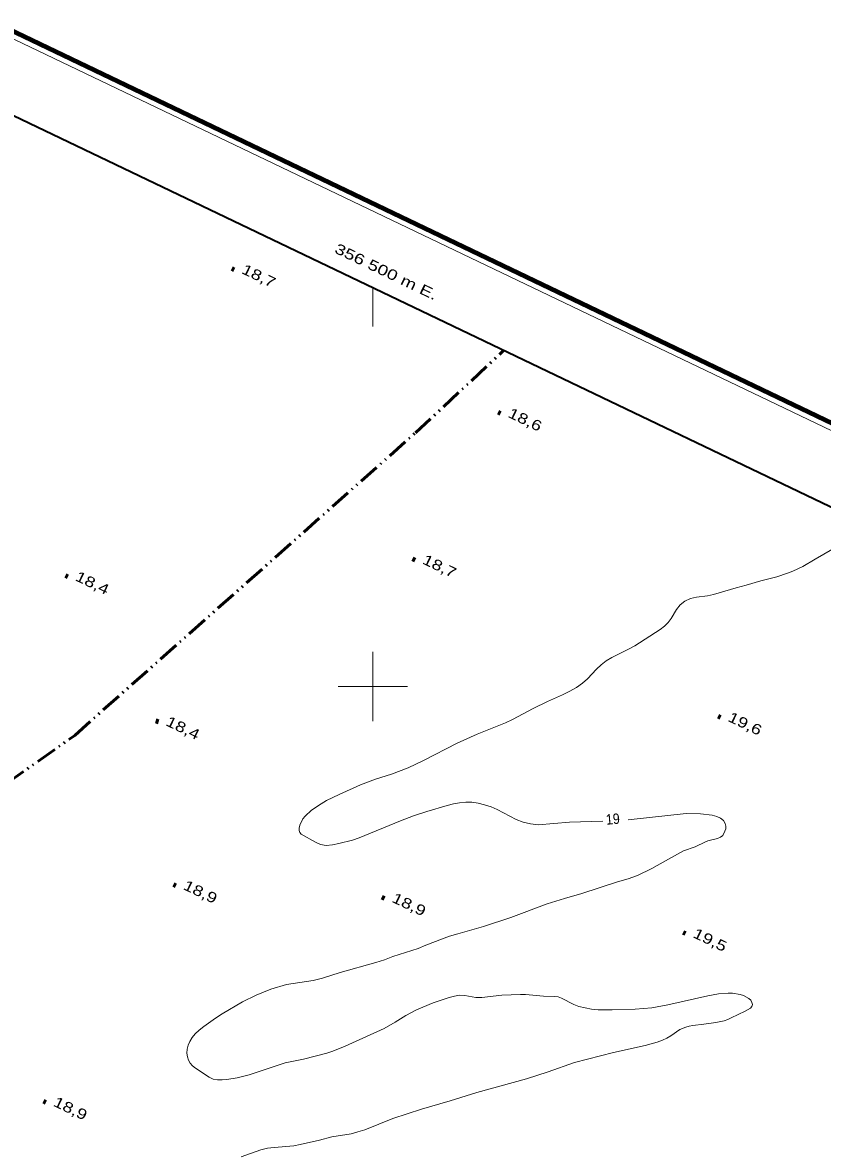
# Model space of a CAD drawing. Extents: x 355726 to 357533, y 5103782 to 5105258.
# Drawn here: x 356449.5 to 356564.8, y 5104933 to 5105095.7 of the extents above; entities that cross this region are included whole.
import ezdxf
from ezdxf.enums import TextEntityAlignment as Align

# ---------------------------------------------------------------- set-up
doc = ezdxf.new("R2010")
doc.units = 0
doc.header["$LTSCALE"] = 0.6
doc.linetypes.add('DASH_DOUBLE_DOT', pattern=[9.2, 5, -1.2, 0.3, -1.2, 0.3, -1.2])
doc.linetypes.add('LONG_DASHED', pattern=[7.5, 6, -1.5])
for name, color, linetype, lineweight in [('2', 7, 'LONG_DASHED', 13), ('3', 7, 'Continuous', 140), ('4', 7, 'DASH_DOUBLE_DOT', 53), ('60', 7, 'Continuous', 13), ('61', 7, 'Continuous', 13)]:
    doc.layers.add(name, color=color, linetype=linetype, lineweight=lineweight)

msp = doc.modelspace()

# ---------------------------------------------------------------- linework, layer by layer
at = {"layer": '2', "linetype": 'Continuous'}
for points in [[(356533.17, 5104980.61), (356528.37, 5104980.47), (356523.82, 5104980.09), (356522.73, 5104980.19), (356521.66, 5104980.44), (356520.66, 5104980.84), (356517.93, 5104982.3), (356517.04, 5104982.68), (356516.1, 5104982.97), (356515.18, 5104983.18), (356514.28, 5104983.32), (356513.39, 5104983.33), (356512.5, 5104983.26), (356511.62, 5104983.11), (356510.72, 5104982.87), (356507.78, 5104982), (356505.86, 5104981.36), (356503.99, 5104980.65), (356498.04, 5104978.19), (356497.05, 5104977.86), (356495.11, 5104977.38), (356494.18, 5104977.2), (356493.28, 5104977.09), (356492.46, 5104977.22), (356491.73, 5104977.58), (356489.65, 5104978.74), (356489.48, 5104978.97), (356489.37, 5104979.26), (356489.38, 5104979.61), (356489.47, 5104980.03), (356489.92, 5104980.94), (356490.23, 5104981.34), (356491.15, 5104982.16), (356492.53, 5104983.11), (356493.32, 5104983.57), (356495.12, 5104984.46), (356498.2, 5104985.83), (356500.36, 5104986.63), (356502.68, 5104987.38), (356505.07, 5104988.26), (356507.3, 5104989.32), (356512.14, 5104991.84), (356515.02, 5104993.13), (356519.13, 5104994.75), (356520.14, 5104995.24), (356523.11, 5104996.84), (356525.2, 5104997.86), (356527.36, 5104998.8), (356528.39, 5104999.32), (356529.37, 5104999.88), (356530.23, 5105000.49), (356530.97, 5105001.12), (356532.23, 5105002.49), (356532.92, 5105003.13), (356533.66, 5105003.7), (356534.45, 5105004.2), (356536.96, 5105005.43), (356537.77, 5105005.88), (356541.43, 5105008.22), (356542.03, 5105008.7), (356542.58, 5105009.24), (356543.03, 5105009.8), (356543.79, 5105011.12), (356544.31, 5105011.76), (356545, 5105012.3), (356545.82, 5105012.71), (356546.64, 5105012.9), (356548.27, 5105013.07), (356549.1, 5105013.26), (356552.36, 5105014.25), (356553.83, 5105014.63), (356555.92, 5105015.25), (356558.25, 5105015.8), (356559.8, 5105016.32), (356560.57, 5105016.61), (356562, 5105017.28), (356563.79, 5105018.38), (356567.2, 5105020.33)], [(356550.9, 5104979.86), (356550.79, 5104980.26), (356550.54, 5104980.67), (356550.14, 5104981.01), (356549.61, 5104981.26), (356548.94, 5104981.46), (356547.23, 5104981.67), (356545.18, 5104981.68), (356536.8, 5104980.8)], [(356553.7, 5104953.22), (356554.46, 5104953.66), (356554.65, 5104953.9), (356554.74, 5104954.16), (356554.65, 5104954.48), (356554.49, 5104954.78), (356554.22, 5104955.05), (356553.45, 5104955.45), (356552.98, 5104955.63), (356551.86, 5104955.8), (356551.23, 5104955.8), (356549.83, 5104955.69), (356548.32, 5104955.4), (356542.53, 5104954.11), (356540.22, 5104953.7), (356537.82, 5104953.51), (356534.52, 5104953.38), (356532.48, 5104953.42), (356531.52, 5104953.51), (356530.59, 5104953.67), (356529.72, 5104953.88), (356528.96, 5104954.17), (356527.21, 5104955.08), (356526.71, 5104955.26), (356526.2, 5104955.34), (356524.6, 5104955.37), (356522.03, 5104955.62), (356521.29, 5104955.62), (356518.59, 5104955.5), (356515.73, 5104955.19), (356514.85, 5104955.19), (356513.28, 5104955.48), (356512.51, 5104955.51), (356511.77, 5104955.38), (356511, 5104955.17), (356508.68, 5104954.42), (356506.29, 5104953.4), (356504.76, 5104952.59), (356503.24, 5104951.63), (356501.62, 5104950.73), (356496.02, 5104948.15), (356494.24, 5104947.43), (356493.38, 5104947.17), (356489.98, 5104946.3), (356487.38, 5104945.75), (356482.17, 5104944.01), (356480.45, 5104943.59), (356478.97, 5104943.37), (356478.27, 5104943.29), (356477.58, 5104943.3), (356476.96, 5104943.4), (356476.42, 5104943.68), (356474.41, 5104945), (356473.98, 5104945.34), (356473.67, 5104945.7), (356473.43, 5104946.13), (356473.29, 5104946.61), (356473.2, 5104947.15), (356473.22, 5104947.72), (356473.35, 5104948.29), (356473.6, 5104948.84), (356473.94, 5104949.42), (356474.39, 5104949.96), (356474.95, 5104950.49), (356475.63, 5104951.01), (356477.33, 5104952.22), (356478.27, 5104952.83), (356481.2, 5104954.54), (356483.2, 5104955.5), (356485.31, 5104956.37), (356487.55, 5104957.04), (356491.4, 5104957.63), (356492.74, 5104957.99), (356495.27, 5104958.8), (356500.41, 5104960.22), (356501.67, 5104960.63), (356502.89, 5104961.09), (356506.51, 5104962.26), (356507.66, 5104962.74), (356511.07, 5104964), (356512.24, 5104964.37), (356515.97, 5104965.41), (356519.9, 5104966.7), (356525.14, 5104968.66), (356527.65, 5104969.46), (356530.12, 5104970.18), (356535.26, 5104971.84), (356536.82, 5104972.26), (356538.16, 5104972.76), (356540.21, 5104973.75), (356542.18, 5104974.9), (356544.79, 5104976.34), (356546.49, 5104976.91), (356547.96, 5104977.63), (356548.32, 5104977.76), (356549.71, 5104978.09), (356550.12, 5104978.29), (356550.44, 5104978.54), (356550.77, 5104979.15), (356550.88, 5104979.49), (356550.9, 5104979.86)], [(356481.02, 5104932.21), (356483.84, 5104933.21), (356484.8, 5104933.45), (356485.76, 5104933.58), (356488.59, 5104933.82), (356489.51, 5104933.98), (356492.33, 5104934.62), (356494.08, 5104935.09), (356496.86, 5104935.54), (356497.85, 5104935.8), (356498.84, 5104936.11), (356502.87, 5104937.72), (356507.01, 5104939.09), (356511.17, 5104940.3), (356514.99, 5104941.5), (356522.17, 5104943.46), (356525.26, 5104944.46), (356529.05, 5104945.8), (356534.68, 5104947.26), (356539.27, 5104948.26), (356541, 5104948.73), (356541.74, 5104949.01), (356542.39, 5104949.34), (356542.96, 5104949.67), (356544.27, 5104950.55), (356545.14, 5104950.92), (356545.63, 5104951.07), (356546.13, 5104951.16), (356547.72, 5104951.33), (356549.46, 5104951.59), (356550.63, 5104951.84), (356551.16, 5104952.01), (356551.68, 5104952.25), (356553.7, 5104953.22)]]:
    msp.add_lwpolyline(points, dxfattribs=at)
at = {"layer": '3'}
for p, q in [((356479.66, 5105060.25), (356480.02, 5105060.08)), ((356518.06, 5105039.53), (356518.42, 5105039.36)), ((356505.72, 5105018.4), (356506.08, 5105018.23)), ((356455.67, 5105016), (356456.03, 5105015.83)), ((356468.72, 5104995.08), (356469.08, 5104994.91)), ((356549.77, 5104995.71), (356550.13, 5104995.54)), ((356471.24, 5104971.46), (356471.6, 5104971.29)), ((356501.31, 5104969.64), (356501.68, 5104969.47)), ((356544.72, 5104964.56), (356545.08, 5104964.39)), ((356452.5, 5104940.24), (356452.86, 5104940.07))]:
    msp.add_line(p, q, dxfattribs=at)
at = {"layer": '4'}
msp.add_lwpolyline([(356336.18, 5104942.45), (356341.96, 5104947.67), (356347.36, 5104952.78), (356353.47, 5104957.09), (356358.77, 5104960.07), (356366.13, 5104963.5), (356374.65, 5104966.38), (356388.16, 5104970.04), (356447.17, 5104986.01), (356457.01, 5104992.96), (356506.13, 5105036.55), (356518.85, 5105048.42), (356518.86, 5105048.43)], dxfattribs=at)
at = {"layer": '60', "lineweight": 158}
msp.add_lwpolyline([(355725.74, 5104464.62), (357152.72, 5103781.6), (357532.66, 5104575.38), (356105.68, 5105258.4)], close=True, dxfattribs=at)
at = {"layer": '60'}
msp.add_lwpolyline([(355727.1, 5104465.08), (357152.24, 5103782.93), (357531.32, 5104574.91), (356106.18, 5105257.06)], close=True, dxfattribs=at)
at = {"layer": '60', "lineweight": 35}
msp.add_lwpolyline([(355740.43, 5104469.78), (356913.03, 5103908.53), (357283.46, 5104682.46), (356110.86, 5105243.71)], close=True, dxfattribs=at)
at = {"layer": '61'}
for p, q in [((356500, 5105051.91), (356500, 5105057.45)), ((356500, 5104995), (356500, 5105005)), ((356495, 5105000), (356505, 5105000))]:
    msp.add_line(p, q, dxfattribs=at)

# ---------------------------------------------------------------- texts
at = {"layer": '2', "width": 0.9}
msp.add_text('19', height=1.5, rotation=4.895, dxfattribs=at).set_placement((356534.66, 5104980.16), align=Align.CENTER)
at = {"layer": '3', "width": 1.3}
for s, rotation, p in [('18,7   ', 334.423, (356480.95, 5105059.62)), ('18,6   ', 334.423, (356519.35, 5105038.9)), ('18,7   ', 334.423, (356507.01, 5105017.78)), ('18,4   ', 334.423, (356456.95, 5105015.36)), ('19,6   ', 334.423, (356551.06, 5104995.08)), ('18,4   ', 334.423, (356470.01, 5104994.46)), ('18,9   ', 334.423, (356472.53, 5104970.84)), ('18,9   ', 334.72, (356502.61, 5104969.01)), ('19,5   ', 334.423, (356546.01, 5104963.92)), ('18,9   ', 334.423, (356453.79, 5104939.62))]:
    msp.add_text(s, height=1.5, rotation=rotation, dxfattribs=at).set_placement(p)
at = {"layer": '61', "width": 1.35}
msp.add_text(' 356 500 m E.', height=1.5, rotation=334.42, dxfattribs=at).set_placement((356501.26, 5105059.28), align=Align.CENTER)

doc.saveas('drawing.dxf')
